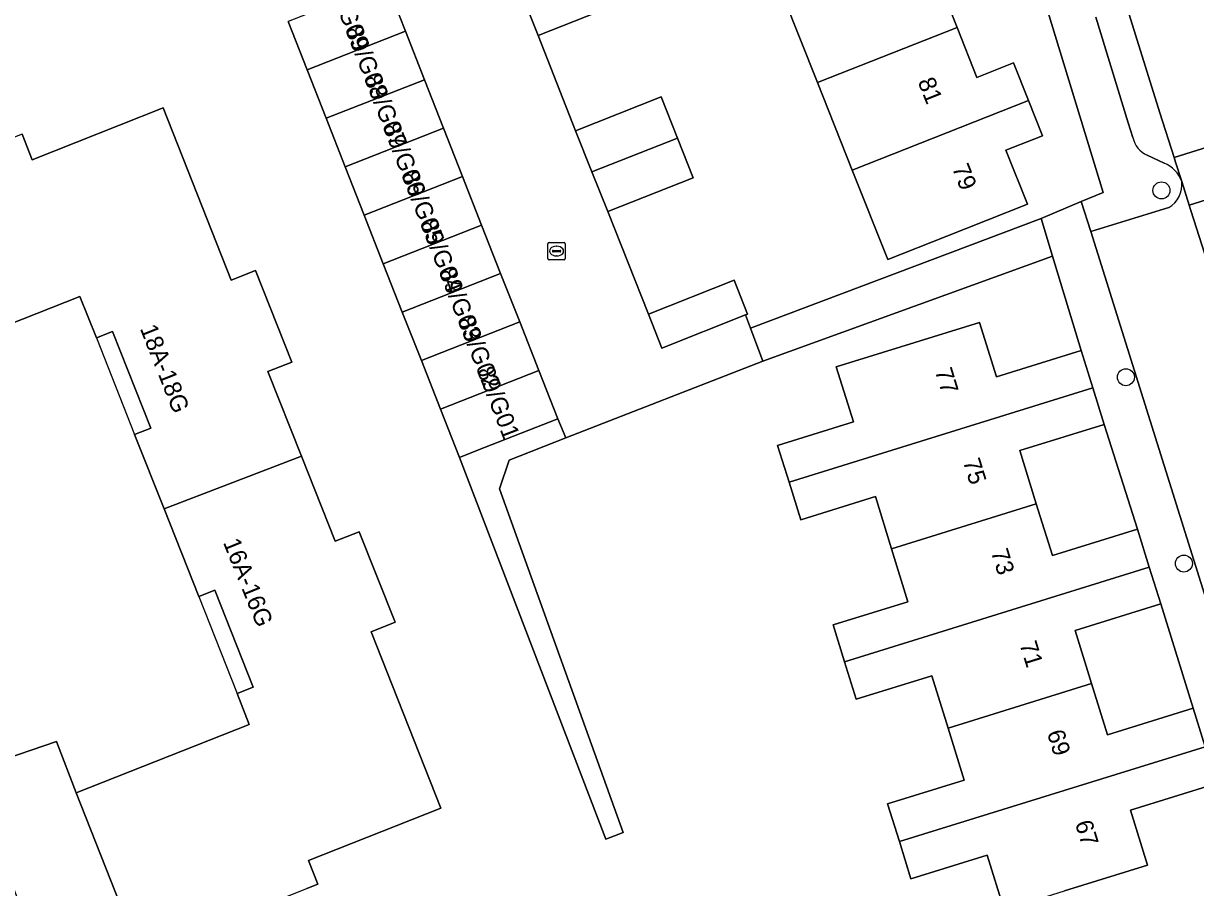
# Model space of a CAD drawing. Extents: x 158472 to 159562, y 388525 to 389606.
# Drawn here: x 159024.3 to 159091.8, y 388632.6 to 388682.4 of the extents above; entities that cross this region are included whole.
import ezdxf

# ---------------------------------------------------------------- set-up
doc = ezdxf.new("R2010")
doc.units = 0
for name, color, linetype in [('IMGEO_Boom', 7, 'Continuous'), ('IMGEO_Erf', 7, 'Continuous'), ('IMGEO_Kolk', 7, 'Continuous'), ('IMGEO_Pand', 7, 'Continuous'), ('IMGEO_Pand_nummerreeks', 7, 'Continuous'), ('IMGEO_Pand_overbouw', 7, 'Continuous'), ('IMGEO_Parkeervlak_open', 7, 'Continuous'), ('IMGEO_Rijbaan_lokaal_open', 7, 'Continuous'), ('IMGEO_Voetpad_open', 7, 'Continuous')]:
    doc.layers.add(name, color=color, linetype=linetype)

msp = doc.modelspace()

# ---------------------------------------------------------------- linework, layer by layer
at = {"layer": 'IMGEO_Boom'}
for centre in [(159089.813, 388672.758), (159087.767, 388662.007), (159091.103, 388651.281)]:
    msp.add_circle(centre, 0.489, dxfattribs=at)
at = {"layer": 'IMGEO_Erf'}
for points in [[(159058.867, 388683.613), (159053.954, 388681.666), (159056.109, 388676.184), (159061.03, 388678.134), (159061.967, 388675.77), (159062.873, 388673.485), (159057.952, 388671.534), (159060.3, 388665.631), (159065.234, 388667.587), (159066.005, 388665.641), (159065.881, 388665.592), (159066.169, 388664.819), (159082.884, 388671.136), (159085.199, 388672.109), (159086.464, 388672.641), (159082.641, 388685.14)], [(159076.888, 388685.079), (159078.054, 388682.139), (159079.198, 388679.253), (159081.309, 388680.09), (159082.162, 388677.937), (159082.969, 388675.902), (159080.87, 388675.07), (159082.105, 388671.956), (159077.457, 388670.114), (159074.07, 388668.771), (159072.028, 388673.923), (159070.03, 388678.962), (159068.034, 388684)], [(159080.757, 388631.357), (159079.784, 388634.489), (159075.401, 388633.128), (159074.734, 388635.277), (159074.059, 388637.449), (159078.467, 388638.818), (159077.537, 388641.812), (159076.603, 388644.819), (159072.25, 388643.467), (159071.579, 388645.628), (159070.92, 388647.749), (159075.229, 388649.087), (159074.284, 388652.131), (159073.352, 388655.132), (159069.06, 388653.799), (159068.387, 388655.965), (159067.732, 388658.075), (159072.09, 388659.429), (159071.106, 388662.599), (159079.34, 388665.156), (159080.314, 388662.021), (159085.198, 388663.538), (159083.543, 388668.974), (159066.874, 388662.928), (159055.543, 388658.52), (159052.279, 388657.229), (159051.733, 388655.586), (159058.842, 388635.805), (159057.847, 388635.423), (159049.422, 388657.383), (159048.327, 388660.172), (159047.231, 388662.961), (159046.136, 388665.75), (159045.04, 388668.539), (159043.945, 388671.328), (159042.849, 388674.117), (159041.754, 388676.906), (159040.658, 388679.695), (159039.563, 388682.484)], [(159024.255, 388675.985), (159024.834, 388674.52), (159032.375, 388677.503), (159036.292, 388667.6), (159037.685, 388668.151), (159039.77, 388662.879), (159038.401, 388662.338), (159040.333, 388657.454), (159042.267, 388652.563), (159043.659, 388653.114), (159045.722, 388647.899), (159044.341, 388647.353), (159048.353, 388637.208), (159040.738, 388634.196), (159041.278, 388632.831), (159040.647, 388632.582)], [(159094.817, 388632.502), (159094.489, 388633.599), (159092.987, 388638.619), (159088.03, 388637.08), (159089.011, 388633.92), (159084.236, 388632.437)]]:
    msp.add_lwpolyline(points, dxfattribs=at)
for points in [[(159032.425, 388654.428), (159030.736, 388658.7), (159031.663, 388659.067), (159029.462, 388664.631), (159028.535, 388664.264), (159027.59, 388666.654), (159017.675, 388662.732), (159018.911, 388659.6), (159015.909, 388658.454), (159023.331, 388640.05), (159026.234, 388641.04), (159027.368, 388638.087), (159037.33, 388642.027), (159036.63, 388643.796), (159037.559, 388644.164), (159035.352, 388649.744), (159034.423, 388649.377)], [(159086.517, 388659.292), (159081.663, 388657.785), (159082.615, 388654.718), (159083.539, 388651.743), (159088.437, 388653.264)], [(159089.774, 388648.957), (159084.85, 388647.427), (159085.797, 388644.376), (159086.714, 388641.423), (159091.642, 388642.954)]]:
    msp.add_lwpolyline(points, close=True, dxfattribs=at)
at = {"layer": 'IMGEO_Kolk'}
for p, q in [((159054.514, 388668.837), (159054.514, 388669.689)), ((159054.589, 388669.763), (159055.441, 388669.763)), ((159055.002, 388669.543), (159055.027, 388669.543)), ((159055.515, 388669.689), (159055.515, 388668.837)), ((159055.441, 388668.763), (159054.589, 388668.763)), ((159054.773, 388669.257), (159054.773, 388669.269)), ((159055.211, 388669.22), (159054.813, 388669.22)), ((159054.816, 388669.306), (159055.214, 388669.306)), ((159055.025, 388668.983), (159055, 388668.983)), ((159055.257, 388669.269), (159055.257, 388669.257))]:
    msp.add_line(p, q, dxfattribs=at)
for points in [[(159054.514, 388668.837), (159054.514, 388669.689)], [(159054.589, 388669.763), (159055.441, 388669.763)], [(159055.515, 388669.689), (159055.515, 388668.837)], [(159055.441, 388668.763), (159054.589, 388668.763)]]:
    msp.add_lwpolyline(points, dxfattribs=at)
for centre, radius, start, end in [((159054.591, 388669.687), 0.0765, 91.55205, 178.44795), ((159054.591, 388669.687), 0.0765, 91.55205, 178.44795), ((159055.439, 388669.687), 0.0765, 1.55205, 88.44795), ((159055.439, 388669.687), 0.0765, 1.55205, 88.44795), ((159054.591, 388668.839), 0.0765, 181.55205, 268.44795), ((159054.591, 388668.839), 0.0765, 181.55205, 268.44795), ((159054.813, 388669.266), 0.0403, 85.87752, 175.75265), ((159054.81, 388669.256), 0.0366, 178.93798, 274.71019), ((159055.214, 388669.263), 0.043, 264.86636, 352.45326), ((159055.218, 388669.268), 0.0386, 1.73085, 96.63898), ((159055.439, 388668.839), 0.0765, 271.55205, 358.44795), ((159055.439, 388668.839), 0.0765, 271.55205, 358.44795)]:
    msp.add_arc(centre, radius, start, end, dxfattribs=at)
for centre, major_axis, ratio, start_param, end_param in [((159055.001, 388669.263), (-0.387, 0.002), 0.722429, 4.712389, 7.853982), ((159055.026, 388669.263), (-0.39, 0.002), 0.717154, 1.570796, 4.712389)]:
    msp.add_ellipse(centre, major_axis=major_axis, ratio=ratio, start_param=start_param, end_param=end_param, dxfattribs=at)
at = {"layer": 'IMGEO_Pand'}
for points in [[(159078.054, 388682.139), (159076.888, 388685.079), (159079.017, 388685.923), (159078.186, 388688.02), (159068.034, 388684), (159070.03, 388678.962)], [(159057.981, 388685.85), (159053.067, 388683.904), (159053.954, 388681.666), (159058.867, 388683.613)], [(159039.563, 388682.484), (159040.658, 388679.695), (159046.316, 388681.918), (159045.22, 388684.707)], [(159078.054, 388682.139), (159070.03, 388678.962), (159072.028, 388673.923), (159082.162, 388677.937), (159081.309, 388680.09), (159079.198, 388679.253)], [(159047.412, 388679.129), (159046.316, 388681.918), (159040.658, 388679.695), (159041.754, 388676.906)], [(159042.849, 388674.117), (159048.507, 388676.34), (159047.412, 388679.129), (159041.754, 388676.906)], [(159061.967, 388675.77), (159061.03, 388678.134), (159056.109, 388676.184), (159057.046, 388673.821)], [(159037.685, 388668.151), (159036.292, 388667.6), (159032.375, 388677.503), (159024.834, 388674.52), (159024.255, 388675.985), (159023.624, 388675.735), (159018.974, 388673.896), (159019.515, 388672.528), (159014.573, 388670.573), (159017.675, 388662.732), (159027.59, 388666.654), (159028.535, 388664.264), (159029.462, 388664.631), (159031.663, 388659.067), (159030.736, 388658.7), (159032.425, 388654.428), (159040.333, 388657.454), (159038.401, 388662.338), (159039.77, 388662.879)], [(159072.028, 388673.923), (159074.07, 388668.771), (159077.457, 388670.114), (159082.105, 388671.956), (159080.87, 388675.07), (159082.969, 388675.902), (159082.162, 388677.937)], [(159042.849, 388674.117), (159043.945, 388671.328), (159049.602, 388673.55), (159048.507, 388676.34)], [(159061.967, 388675.77), (159057.046, 388673.821), (159057.952, 388671.534), (159062.873, 388673.485)], [(159050.698, 388670.761), (159049.602, 388673.55), (159043.945, 388671.328), (159045.04, 388668.539)], [(159050.698, 388670.761), (159045.04, 388668.539), (159046.136, 388665.75), (159051.794, 388667.972)], [(159052.889, 388665.183), (159051.794, 388667.972), (159046.136, 388665.75), (159047.231, 388662.961)], [(159065.881, 388665.592), (159066.005, 388665.641), (159065.234, 388667.587), (159060.3, 388665.631), (159061.071, 388663.685)], [(159048.327, 388660.172), (159053.984, 388662.394), (159052.889, 388665.183), (159047.231, 388662.961)], [(159068.387, 388655.965), (159085.865, 388661.391), (159085.198, 388663.538), (159080.314, 388662.021), (159079.34, 388665.156), (159071.106, 388662.599), (159072.09, 388659.429), (159067.732, 388658.075)], [(159048.327, 388660.172), (159049.422, 388657.383), (159050.427, 388657.778), (159055.08, 388659.605), (159053.984, 388662.394)], [(159068.387, 388655.965), (159069.06, 388653.799), (159073.352, 388655.132), (159074.284, 388652.131), (159082.615, 388654.718), (159081.663, 388657.785), (159086.517, 388659.292), (159085.865, 388661.391)], [(159044.341, 388647.353), (159045.722, 388647.899), (159043.659, 388653.114), (159042.267, 388652.563), (159040.333, 388657.454), (159032.425, 388654.428), (159034.423, 388649.377), (159035.352, 388649.744), (159037.559, 388644.164), (159036.63, 388643.796), (159037.33, 388642.027), (159027.368, 388638.087), (159030.501, 388630.166), (159035.451, 388632.124), (159035.997, 388630.743), (159040.647, 388632.582), (159041.278, 388632.831), (159040.738, 388634.196), (159048.353, 388637.208)], [(159074.284, 388652.131), (159075.229, 388649.087), (159070.92, 388647.749), (159071.579, 388645.628), (159089.117, 388651.072), (159088.437, 388653.264), (159083.539, 388651.743), (159082.615, 388654.718)], [(159089.117, 388651.072), (159071.579, 388645.628), (159072.25, 388643.467), (159076.603, 388644.819), (159077.537, 388641.812), (159085.797, 388644.376), (159084.85, 388647.427), (159089.774, 388648.957)], [(159085.797, 388644.376), (159077.537, 388641.812), (159078.467, 388638.818), (159074.059, 388637.449), (159074.734, 388635.277), (159092.329, 388640.739), (159091.642, 388642.954), (159086.714, 388641.423)], [(159092.329, 388640.739), (159074.734, 388635.277), (159075.401, 388633.128), (159079.784, 388634.489), (159080.757, 388631.357), (159084.236, 388632.437), (159089.011, 388633.92), (159088.03, 388637.08), (159092.987, 388638.619)]]:
    msp.add_lwpolyline(points, close=True, dxfattribs=at)
at = {"layer": 'IMGEO_Pand_overbouw'}
for points in [[(159030.736, 388658.7), (159031.663, 388659.067), (159029.462, 388664.631), (159028.535, 388664.264)], [(159034.423, 388649.377), (159036.63, 388643.796), (159037.559, 388644.164), (159035.352, 388649.744)]]:
    msp.add_lwpolyline(points, close=True, dxfattribs=at)
at = {"layer": 'IMGEO_Parkeervlak_open'}
for points in [[(159090.978, 388673.275), (159090.622, 388674.39), (159090.538, 388674.651), (159089.719, 388677.213), (159086.912, 388686.226)], [(159086.035, 388682.725), (159087.906, 388676.644), (159088.177, 388675.794)], [(159088.996, 388674.784), (159089.97, 388674.32)], [(159093.121, 388666.573), (159091.511, 388671.608), (159091.415, 388671.909), (159090.978, 388673.275)], [(159090.232, 388671.764), (159085.76, 388670.387), (159097.195, 388633.849), (159101.712, 388635.239)]]:
    msp.add_lwpolyline(points, dxfattribs=at)
msp.add_lwpolyline([(159025.488, 388628.115), (159030.501, 388630.166), (159027.368, 388638.087), (159026.234, 388641.04), (159023.331, 388640.05), (159021.187, 388639.221)], close=True, dxfattribs=at)
for centre, radius, start, end in [((159089.558, 388676.077), 1.41, 191.56905, 246.50753), ((159089.358, 388672.721), 1.712, 18.8697, 69.06531), ((159089.479, 388673.075), 1.512, 299.86275, 7.58497)]:
    msp.add_arc(centre, radius, start, end, dxfattribs=at)
at = {"layer": 'IMGEO_Rijbaan_lokaal_open'}
for points in [[(159084.833, 388691.736), (159084.888, 388691.617), (159086.812, 388686.574), (159086.912, 388686.226), (159089.719, 388677.213), (159090.538, 388674.651), (159095.387, 388676.168), (159093.056, 388683.621), (159092.978, 388683.815), (159088.305, 388698.145), (159081.085, 388708.306), (159073.273, 388719.418)], [(159045.22, 388684.707), (159046.316, 388681.918), (159047.412, 388679.129), (159048.507, 388676.34), (159049.602, 388673.55), (159050.698, 388670.761), (159051.794, 388667.972), (159052.889, 388665.183), (159053.984, 388662.394), (159055.08, 388659.605), (159055.543, 388658.52), (159066.874, 388662.928), (159066.169, 388664.819), (159065.881, 388665.592), (159061.071, 388663.685), (159060.3, 388665.631), (159057.952, 388671.534), (159057.046, 388673.821), (159056.109, 388676.184), (159053.954, 388681.666), (159053.067, 388683.904)], [(159103.857, 388648.866), (159098.236, 388667.064), (159096.341, 388673.12), (159096.247, 388673.421), (159091.415, 388671.909), (159091.511, 388671.608), (159093.121, 388666.573), (159097.776, 388651.558), (159101.72, 388638.85), (159103.112, 388634.568), (159103.105, 388634.38), (159103.098, 388634.207)]]:
    msp.add_lwpolyline(points, dxfattribs=at)
msp.add_lwpolyline([(159095.469, 388675.907), (159095.387, 388676.168), (159090.538, 388674.651), (159090.622, 388674.39), (159090.978, 388673.275), (159091.415, 388671.909), (159096.247, 388673.421)], close=True, dxfattribs=at)
at = {"layer": 'IMGEO_Voetpad_open'}
for points in [[(159082.641, 388685.14), (159086.464, 388672.641), (159085.199, 388672.109), (159085.76, 388670.387), (159090.232, 388671.764)], [(159088.177, 388675.794), (159087.906, 388676.644), (159086.035, 388682.725)], [(159089.97, 388674.32), (159088.996, 388674.784)], [(159101.712, 388635.239), (159097.195, 388633.849), (159085.76, 388670.387), (159085.199, 388672.109), (159082.884, 388671.136), (159083.543, 388668.974), (159085.198, 388663.538), (159085.865, 388661.391), (159086.517, 388659.292), (159088.437, 388653.264), (159089.117, 388651.072), (159089.774, 388648.957), (159091.642, 388642.954), (159092.329, 388640.739), (159092.987, 388638.619), (159094.489, 388633.599), (159094.817, 388632.502)]]:
    msp.add_lwpolyline(points, dxfattribs=at)
for points in [[(159083.543, 388668.974), (159082.884, 388671.136), (159066.169, 388664.819), (159066.874, 388662.928)], [(159052.279, 388657.229), (159055.543, 388658.52), (159055.08, 388659.605), (159050.427, 388657.778), (159049.422, 388657.383), (159057.847, 388635.423), (159058.842, 388635.805), (159051.733, 388655.586)]]:
    msp.add_lwpolyline(points, close=True, dxfattribs=at)
for centre, radius, start, end in [((159089.558, 388676.077), 1.41, 191.56905, 246.50753), ((159089.358, 388672.721), 1.712, 18.8697, 69.06531), ((159089.479, 388673.075), 1.512, 299.86275, 7.58497)]:
    msp.add_arc(centre, radius, start, end, dxfattribs=at)

# ---------------------------------------------------------------- texts
at = {"layer": 'IMGEO_Pand_nummerreeks'}
for s, rotation, p in [('89/G09', 291.12119, (159041.768, 388684.8)), ('89/G08', 291.12119, (159042.847, 388682.007)), ('89/G07', 291.12119, (159043.922, 388679.224)), ('81', 291.61791, (159075.776, 388679.024)), ('89/G06', 291.12119, (159044.999, 388676.438)), ('79', 291.61791, (159077.745, 388674.055)), ('89/G05', 291.12119, (159046.075, 388673.651)), ('89/G04', 291.12119, (159047.151, 388670.865)), ('89/G03', 291.12119, (159048.228, 388668.078)), ('89/G02', 291.12119, (159049.302, 388665.298)), ('18A-18G', 291.57738, (159031.027, 388664.816)), ('89/G01', 291.12119, (159050.42, 388662.402)), ('77', 287.20308, (159076.768, 388662.372)), ('75', 287.20308, (159078.379, 388657.166)), ('16A-16G', 291.98991, (159035.808, 388652.5)), ('73', 287.20308, (159079.991, 388651.96)), ('71', 287.20308, (159081.637, 388646.646)), ('69', 287.20308, (159083.215, 388641.548)), ('67', 287.20308, (159084.827, 388636.342))]:
    msp.add_text(s, height=1, rotation=rotation, dxfattribs=at).set_placement(p)

doc.saveas('drawing.dxf')
